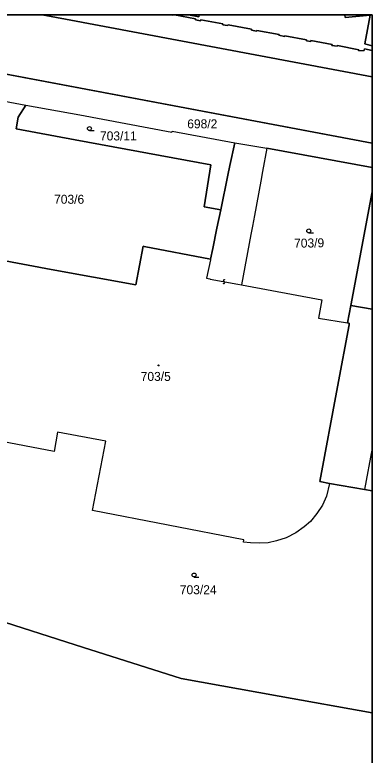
# Model space of a CAD drawing. Extents: x -600309 to -598967, y -1161267 to -1160292.
# Drawn here: x -599034.7 to -598967.1, y -1160432.5 to -1160292.3 of the extents above; entities that cross this region are included whole.
import ezdxf

# ---------------------------------------------------------------- set-up
doc = ezdxf.new("R2010")
doc.units = 0
for name, color, linetype in [('Level 1', 7, 'Continuous'), ('Level 13', 7, 'Continuous'), ('Level 3', 7, 'Continuous'), ('Level 4', 7, 'Continuous'), ('Level 5', 7, 'Continuous'), ('Level 60', 7, 'Continuous'), ('Vrstva 60', 7, 'Continuous'), ('Vrstva 63', 7, 'Continuous')]:
    doc.layers.add(name, color=color, linetype=linetype)

msp = doc.modelspace()

# ---------------------------------------------------------------- linework, layer by layer
at = {"layer": 'Level 1'}
for p, q in [((-599001.85, -1160292.35), (-598999.87, -1160292.72)), ((-598999.87, -1160292.72), (-598999.8, -1160292.35)), ((-598967.51, -1160292.39), (-598967.5, -1160292.35)), ((-598967.11, -1160316.62), (-599049.74, -1160301.06)), ((-598987, -1160317.56), (-598967.11, -1160321.24)), ((-598967.11, -1160325.84), (-598971.12, -1160347.36)), ((-598967.11, -1160348.04), (-598971.12, -1160347.36)), ((-598968.54, -1160382.19), (-598967.11, -1160382.45))]:
    msp.add_line(p, q, dxfattribs=at)
for points in [[(-598967.11, -1160316.62), (-599049.74, -1160301.06), (-599063.2, -1160298.52), (-599066.55, -1160297.71), (-599094.26, -1160292.35)], [(-598967.11, -1160304.1), (-599025.1, -1160293.18), (-599029.53, -1160292.35)], [(-599005.33, -1160292.35), (-599004.8, -1160292.44), (-599004.79, -1160292.35)], [(-599004.48, -1160292.35), (-599000.53, -1160293.11), (-599000.54, -1160293.27), (-598999.56, -1160293.49), (-598999.49, -1160293.29), (-598995.36, -1160294.07), (-598995.38, -1160294.23), (-598994.44, -1160294.4), (-598994.37, -1160294.25), (-598989.94, -1160295.07), (-598989.96, -1160295.27), (-598988.98, -1160295.43), (-598988.94, -1160295.29), (-598984.72, -1160296.07), (-598984.73, -1160296.22), (-598983.66, -1160296.44), (-598983.63, -1160296.3), (-598979.5, -1160297.06), (-598979.54, -1160297.26), (-598978.74, -1160297.37), (-598978.71, -1160297.23), (-598974.7, -1160297.98), (-598974.71, -1160298.14), (-598973.73, -1160298.27), (-598973.69, -1160298.14), (-598969.63, -1160298.96), (-598969.65, -1160299.15), (-598968.62, -1160299.1), (-598968.56, -1160298.77), (-598967.11, -1160299.1)], [(-598972.28, -1160292.35), (-598972.22, -1160292.85), (-598967.51, -1160292.39)], [(-598967.11, -1160298.19), (-598968.28, -1160297.93), (-598968.5, -1160297.85), (-598967.51, -1160292.39)], [(-599040.53, -1160308.6), (-599040.71, -1160307.95), (-599032.61, -1160309.42)], [(-599032.61, -1160309.42), (-599034.07, -1160311.72), (-599034.45, -1160313.93), (-599023.28, -1160316), (-598997.63, -1160320.75), (-598998.89, -1160328.7), (-598995.75, -1160329.27)], [(-599032.61, -1160309.42), (-599022.4, -1160311.27), (-599004.99, -1160314.55), (-599004.95, -1160314.38), (-598993.11, -1160316.56)], [(-598995.75, -1160329.27), (-598994.38, -1160322.69), (-598994.01, -1160320.89), (-598993.11, -1160316.56)], [(-598993.11, -1160316.56), (-598987, -1160317.56)], [(-598987, -1160317.56), (-598987.83, -1160322), (-598988.17, -1160323.83), (-598989.37, -1160330.31), (-598989.74, -1160332.34), (-598990.04, -1160333.92), (-598991.81, -1160343.47)], [(-598995.75, -1160329.27), (-598996.46, -1160332.72), (-598997.26, -1160336.56), (-598997.68, -1160338.58)], [(-599038.94, -1160338.28), (-599038.79, -1160338.31), (-599037.62, -1160338.53), (-599037.61, -1160338.7), (-599027.83, -1160340.53), (-599011.83, -1160343.43), (-599010.4, -1160336.14), (-599010.22, -1160336.17), (-598997.68, -1160338.58)], [(-598991.81, -1160343.47), (-598976.65, -1160346.28), (-598977.26, -1160349.79), (-598971.75, -1160350.67)], [(-598971.75, -1160350.67), (-598971.12, -1160347.36)], [(-598975.16, -1160381.05), (-598976.99, -1160380.69), (-598973.64, -1160362.74), (-598971.48, -1160351), (-598971.43, -1160350.72), (-598971.75, -1160350.67)], [(-598975.16, -1160381.05), (-598975.77, -1160383.46), (-598976.51, -1160385.15), (-598977.56, -1160386.7), (-598978.8, -1160388.24), (-598979.96, -1160389.25), (-598981.57, -1160390.41), (-598983.4, -1160391.33), (-598985.18, -1160391.93), (-598986.77, -1160392.28), (-598988.45, -1160392.35), (-598990.14, -1160392.29), (-598991.47, -1160392.14), (-598991.38, -1160391.72), (-599020, -1160386.19), (-599017.5, -1160373.03), (-599026.6, -1160371.33), (-599027.23, -1160375), (-599044.14, -1160371.81), (-599044.12, -1160371.71)], [(-598975.16, -1160381.05), (-598968.54, -1160382.19)], [(-598967.11, -1160424.44), (-598984.72, -1160421.32), (-599003.22, -1160417.97), (-599021.69, -1160412.11), (-599039.88, -1160406.26)]]:
    msp.add_lwpolyline(points, dxfattribs=at)
at = {"layer": 'Level 13'}
for centre, start, end in [((-598995.16, -1160343.03), 206.5919, 79.1819), ((-598995.09, -1160342.67), 26.8063, 258.9043)]:
    msp.add_arc(centre, 0.184, start, end, dxfattribs=at)
at = {"layer": 'Level 3'}
msp.add_line((-598967.11, -1160374.39), (-598968.54, -1160382.19), dxfattribs=at)
msp.add_lwpolyline([(-598997.68, -1160338.58), (-598997.71, -1160338.74), (-598998.43, -1160342.19), (-598997.83, -1160342.34), (-598997.73, -1160342.36), (-598992.53, -1160343.33), (-598991.81, -1160343.47)], dxfattribs=at)
at = {"layer": 'Level 5'}
for p, q in [((-599020.57, -1160314.25), (-599019.7, -1160314.25)), ((-598979.09, -1160333.63), (-598978.21, -1160333.63)), ((-599000.78, -1160398.75), (-598999.91, -1160398.75))]:
    msp.add_line(p, q, dxfattribs=at)
for centre, radius in [((-599020.57, -1160313.87), 0.375), ((-598979.09, -1160333.25), 0.375), ((-599007.49, -1160358.71), 0.09), ((-599007.49, -1160358.71), 0.0521), ((-599000.78, -1160398.37), 0.375)]:
    msp.add_circle(centre, radius, dxfattribs=at)
at = {"layer": 'Level 60'}
for points in [[(-599040.71, -1160307.95), (-599032.61, -1160309.42), (-599034.07, -1160311.72), (-599034.45, -1160313.93), (-599023.28, -1160316), (-598997.63, -1160320.75), (-598998.89, -1160328.7), (-598995.75, -1160329.27), (-598996.46, -1160332.72), (-598997.26, -1160336.56), (-598997.68, -1160338.58), (-599010.22, -1160336.17), (-599010.4, -1160336.14), (-599011.83, -1160343.43), (-599027.83, -1160340.53), (-599037.61, -1160338.7)], [(-599037.61, -1160338.7), (-599027.83, -1160340.53), (-599011.83, -1160343.43), (-599010.4, -1160336.14), (-599010.22, -1160336.17), (-598997.68, -1160338.58), (-598997.26, -1160336.56), (-598996.46, -1160332.72), (-598995.75, -1160329.27), (-598994.38, -1160322.69), (-598994.01, -1160320.89), (-598993.11, -1160316.56), (-598987, -1160317.56), (-598987.83, -1160322), (-598988.17, -1160323.83), (-598989.37, -1160330.31), (-598989.74, -1160332.34), (-598990.04, -1160333.92), (-598991.81, -1160343.47), (-598976.65, -1160346.28), (-598977.26, -1160349.79), (-598971.75, -1160350.67), (-598971.43, -1160350.72), (-598971.48, -1160351), (-598973.64, -1160362.74), (-598976.99, -1160380.69), (-598975.16, -1160381.05), (-598975.77, -1160383.46), (-598976.51, -1160385.15), (-598977.56, -1160386.7), (-598978.8, -1160388.24), (-598979.96, -1160389.25), (-598981.57, -1160390.41), (-598983.4, -1160391.33), (-598985.18, -1160391.93), (-598986.77, -1160392.28), (-598988.45, -1160392.35), (-598990.14, -1160392.29), (-598991.47, -1160392.14), (-598991.38, -1160391.72), (-599020, -1160386.19), (-599017.5, -1160373.03), (-599026.6, -1160371.33), (-599027.23, -1160375), (-599044.14, -1160371.81)]]:
    msp.add_lwpolyline(points, dxfattribs=at)
msp.add_lwpolyline([(-598998.89, -1160328.7), (-598997.63, -1160320.75), (-599023.28, -1160316), (-599034.45, -1160313.93), (-599034.07, -1160311.72), (-599032.61, -1160309.42), (-599022.4, -1160311.27), (-599004.99, -1160314.55), (-599004.95, -1160314.38), (-598993.11, -1160316.56), (-598994.01, -1160320.89), (-598994.38, -1160322.69), (-598995.75, -1160329.27)], close=True, dxfattribs=at)
at = {"layer": 'Vrstva 60'}
for points in [[(-598967.11, -1160316.62), (-598967.11, -1160304.1), (-599025.1, -1160293.18), (-599029.53, -1160292.35), (-599094.26, -1160292.35), (-599066.55, -1160297.71), (-599063.2, -1160298.52), (-599049.74, -1160301.06)], [(-598967.11, -1160304.1), (-598967.11, -1160299.1), (-598968.56, -1160298.77), (-598968.62, -1160299.1), (-598969.65, -1160299.15), (-598969.63, -1160298.96), (-598973.69, -1160298.14), (-598973.73, -1160298.27), (-598974.71, -1160298.14), (-598974.7, -1160297.98), (-598978.71, -1160297.23), (-598978.74, -1160297.37), (-598979.54, -1160297.26), (-598979.5, -1160297.06), (-598983.63, -1160296.3), (-598983.66, -1160296.44), (-598984.73, -1160296.22), (-598984.72, -1160296.07), (-598988.94, -1160295.29), (-598988.98, -1160295.43), (-598989.96, -1160295.27), (-598989.94, -1160295.07), (-598994.37, -1160294.25), (-598994.44, -1160294.4), (-598995.38, -1160294.23), (-598995.36, -1160294.07), (-598999.49, -1160293.29), (-598999.56, -1160293.49), (-599000.54, -1160293.27), (-599000.53, -1160293.11), (-599004.48, -1160292.35), (-599004.79, -1160292.35), (-599004.8, -1160292.44), (-599005.33, -1160292.35), (-599029.53, -1160292.35), (-599025.1, -1160293.18)], [(-599005.33, -1160292.35), (-599004.8, -1160292.44), (-599004.79, -1160292.35)], [(-598967.11, -1160299.1), (-598967.11, -1160298.19), (-598968.28, -1160297.93), (-598968.5, -1160297.85), (-598967.51, -1160292.39), (-598972.22, -1160292.85), (-598972.28, -1160292.35), (-598999.8, -1160292.35), (-598999.87, -1160292.72), (-599001.85, -1160292.35), (-599004.48, -1160292.35), (-599000.53, -1160293.11), (-599000.54, -1160293.27), (-598999.56, -1160293.49), (-598999.49, -1160293.29), (-598995.36, -1160294.07), (-598995.38, -1160294.23), (-598994.44, -1160294.4), (-598994.37, -1160294.25), (-598989.94, -1160295.07), (-598989.96, -1160295.27), (-598988.98, -1160295.43), (-598988.94, -1160295.29), (-598984.72, -1160296.07), (-598984.73, -1160296.22), (-598983.66, -1160296.44), (-598983.63, -1160296.3), (-598979.5, -1160297.06), (-598979.54, -1160297.26), (-598978.74, -1160297.37), (-598978.71, -1160297.23), (-598974.7, -1160297.98), (-598974.71, -1160298.14), (-598973.73, -1160298.27), (-598973.69, -1160298.14), (-598969.63, -1160298.96), (-598969.65, -1160299.15), (-598968.62, -1160299.1), (-598968.56, -1160298.77)], [(-598999.8, -1160292.35), (-599001.85, -1160292.35), (-598999.87, -1160292.72)], [(-598967.5, -1160292.35), (-598972.28, -1160292.35), (-598972.22, -1160292.85), (-598967.51, -1160292.39)], [(-598967.11, -1160298.19), (-598967.11, -1160292.35), (-598967.5, -1160292.35), (-598967.51, -1160292.39), (-598968.5, -1160297.85), (-598968.28, -1160297.93)], [(-598967.11, -1160321.24), (-598967.11, -1160316.62), (-599049.74, -1160301.06), (-599050.12, -1160303.02), (-599050.95, -1160307.26), (-599045, -1160308.19), (-599040.53, -1160308.6), (-599040.71, -1160307.95), (-599032.61, -1160309.42), (-599022.4, -1160311.27), (-599004.99, -1160314.55), (-599004.95, -1160314.38), (-598993.11, -1160316.56), (-598987, -1160317.56)], [(-598967.11, -1160325.84), (-598967.11, -1160321.24), (-598987, -1160317.56), (-598987.83, -1160322), (-598988.17, -1160323.83), (-598989.37, -1160330.31), (-598989.74, -1160332.34), (-598990.04, -1160333.92), (-598991.81, -1160343.47), (-598976.65, -1160346.28), (-598977.26, -1160349.79), (-598971.75, -1160350.67), (-598971.12, -1160347.36)], [(-598967.11, -1160348.04), (-598967.11, -1160325.84), (-598971.12, -1160347.36)], [(-598967.11, -1160382.45), (-598967.11, -1160348.04), (-598971.12, -1160347.36), (-598971.75, -1160350.67), (-598971.43, -1160350.72), (-598971.48, -1160351), (-598973.64, -1160362.74), (-598976.99, -1160380.69), (-598975.16, -1160381.05), (-598968.54, -1160382.19)]]:
    msp.add_lwpolyline(points, close=True, dxfattribs=at)
for points in [[(-599039.88, -1160406.26), (-599021.69, -1160412.11), (-599003.22, -1160417.97), (-598984.72, -1160421.32), (-598967.11, -1160424.44), (-598967.11, -1160382.45), (-598968.54, -1160382.19), (-598975.16, -1160381.05), (-598975.77, -1160383.46), (-598976.51, -1160385.15), (-598977.56, -1160386.7), (-598978.8, -1160388.24), (-598979.96, -1160389.25), (-598981.57, -1160390.41), (-598983.4, -1160391.33), (-598985.18, -1160391.93), (-598986.77, -1160392.28), (-598988.45, -1160392.35), (-598990.14, -1160392.29), (-598991.47, -1160392.14), (-598991.38, -1160391.72), (-599020, -1160386.19), (-599017.5, -1160373.03), (-599026.6, -1160371.33), (-599027.23, -1160375), (-599044.14, -1160371.81)], [(-598967.11, -1160442.51), (-598967.11, -1160424.44), (-598984.72, -1160421.32), (-599003.22, -1160417.97), (-599021.69, -1160412.11), (-599039.88, -1160406.26), (-599039.83, -1160411.61), (-599063.7, -1160414.08), (-599063.55, -1160415.33), (-599067.55, -1160415.78), (-599051.93, -1160431.09), (-599042.12, -1160441)]]:
    msp.add_lwpolyline(points, dxfattribs=at)
at = {"layer": 'Vrstva 63'}
msp.add_lwpolyline([(-600308.54, -1160292.35), (-598967.11, -1160292.35), (-598967.11, -1161267.03), (-600308.54, -1161267.03)], close=True, dxfattribs=at)

# ---------------------------------------------------------------- texts
at = {"layer": 'Level 4'}
for s, p in [('698/2', (-599002.08, -1160313.83)), ('703/11', (-599018.58, -1160316.12)), ('703/6', (-599027.26, -1160328.11)), ('703/5', (-599010.88, -1160361.64)), ('703/24', (-599003.48, -1160402.01))]:
    msp.add_text(s, height=1.7, dxfattribs=at).set_placement(p)
msp.add_text('703/9', height=1.7, rotation=1.0066, dxfattribs=at).set_placement((-598981.86, -1160336.44))

doc.saveas('drawing.dxf')
